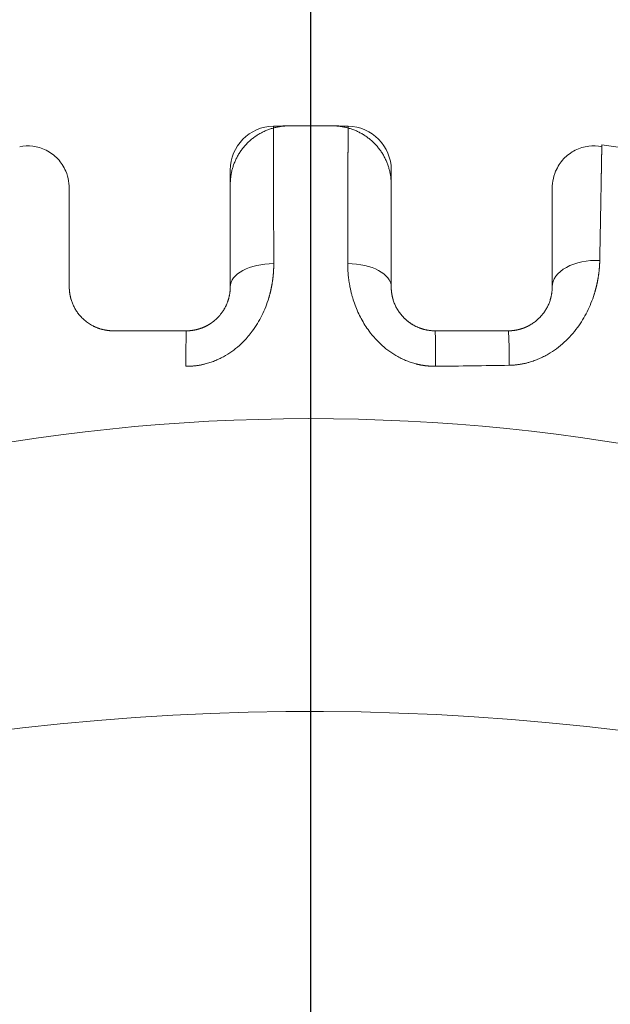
# Model space of a CAD drawing. Header units: millimetres. Extents: x 25069 to 61396, y 8621 to 21558.
# Tile 387 of 656: x 50053 to 50074, y 15471 to 15505. Entities that reach past the tile are written whole.
import ezdxf

# ---------------------------------------------------------------- set-up
doc = ezdxf.new("R2010")
doc.units = ezdxf.units.MM
doc.layers.add('10', color=7, linetype='Continuous')
doc.layers.add('dim', color=84, linetype='Continuous', lineweight=9)
doc.dimstyles.get("Standard").update_dxf_attribs({"dimtxt": 15, "dimasz": 5, "dimexe": 8, "dimexo": 5, "dimgap": 3, "dimtad": 0, "dimzin": 0, "dimdsep": 46, "dimtxsty": 'Standard', "dimblk": 'CLOSEDBLANK', "dimcen": 2, "dimclrd": 4, "dimclre": 3, "dimadec": 0, "dimazin": 0, "dimtfac": 1, "dimtofl": 0, "dimtmove": 0, "dimatfit": 3, "dimldrblk": 'CLOSEDBLANK', "dimfxl": 0, "dimtolj": 1, "dimtzin": 0, "dimarcsym": 0})

# ---------------------------------------------------------------- blocks, each defined once
blk = doc.blocks.new('_ClosedBlank')
at = {"color": 0, "linetype": 'ByBlock', "lineweight": -2}
for p, q in [((-1, 0.1667), (0, 0)), ((-1, 0.1667), (-1, -0.1667)), ((0, 0), (-1, -0.1667))]:
    blk.add_line(p, q, dxfattribs=at)
blk = doc.blocks.new('*D38')
at = {"layer": 'Defpoints', "color": 0, "lineweight": 18}
for p in [(50898.286, 15589.589), (50063.286, 15399.378), (50898.286, 15399.372)]:
    blk.add_point(p, dxfattribs=at)
at = {"layer": 'dim', "color": 3, "lineweight": -2}
for p, q in [((50063.286, 15419.378), (50063.286, 15609.589)), ((50898.286, 15419.372), (50898.286, 15609.589))]:
    blk.add_line(p, q, dxfattribs=at)
at = {"layer": 'dim', "color": 4, "lineweight": -3}
for p, q in [((50073.286, 15589.589), (50217.453, 15589.589)), ((50888.286, 15589.589), (50744.12, 15589.589))]:
    blk.add_line(p, q, dxfattribs=at)
at = {"layer": 'dim', "color": 4, "lineweight": -3, "xscale": 10, "yscale": 10, "zscale": 10, "rotation": 180}
blk.add_blockref('_ClosedBlank', (50063.286, 15589.589), dxfattribs=at)
at = {"layer": 'dim', "color": 4, "lineweight": -3, "xscale": 10, "yscale": 10, "zscale": 10}
blk.add_blockref('_ClosedBlank', (50898.286, 15589.589), dxfattribs=at)
at = {"layer": 'dim', "color": 0, "lineweight": 18, "insert": (50480.786, 15589.589), "char_height": 100, "attachment_point": 5}
blk.add_mtext('\\A1;835.00', dxfattribs=at)

msp = doc.modelspace()

# ---------------------------------------------------------------- linework, layer by layer
at = {"layer": '10', "color": 7, "linetype": 'Continuous', "lineweight": 15}
for centre, radius, start, end in [((50062.036, 15499.861), 1.5, 90.955, 180), ((50063.286, 15424.872), 76.5, 89.04503, 90.95497), ((50064.536, 15499.861), 1.5, 0, 89.045), ((50063.286, 15424.872), 76.5, 80.59957, 82.53041), ((50053.536, 15499.235), 1.5, 0, 26.1569), ((50073.036, 15499.235), 1.5, 153.8431, 180), ((50063.286, 15424.872), 66.5, 44.36729, 137.22783), ((50063.286, 15394.872), 86.5, 62.17714, 117.24272)]:
    msp.add_arc(centre, radius, start, end, dxfattribs=at)
for centre, major_axis, ratio, start_param, end_param in [((50073.036, 15495.872), (1.5, 0), 0.604221, 1.488012, 3.141593), ((50062.036, 15495.872), (1.5, 0), 0.530647, 1.580138, 3.141593), ((50064.536, 15495.872), (-1.5, 0), 0.530647, 3.141593, 4.703047), ((50059.036, 15492.872), (0, -1.5), 0.012208, 3.141593, 4.519489), ((50067.536, 15492.872), (0, -1.5), 0.012208, 1.763697, 3.141593), ((50070.036, 15492.872), (0, -1.5), 0.021824, 1.787214, 3.141593)]:
    msp.add_ellipse(centre, major_axis=major_axis, ratio=ratio, start_param=start_param, end_param=end_param, dxfattribs=at)
for points, weights in [([(50062.516, 15501.368), (50061.354, 15501.356), (50060.536, 15500.53), (50060.536, 15499.368)], [1, 0.807104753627, 0.807104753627, 1]), ([(50064.056, 15501.368), (50063.543, 15501.373), (50063.03, 15501.373), (50062.516, 15501.368)], [1, 0.999966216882, 0.999966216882, 1]), ([(50066.036, 15499.368), (50066.036, 15500.53), (50065.219, 15501.356), (50064.056, 15501.368)], [1, 0.807104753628, 0.807104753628, 1])]:
    msp.add_rational_spline(points, weights, degree=3, dxfattribs=at)
for points, knots in [([(50062.011, 15501.361), (50062.011, 15501.361), (50062.011, 15501.361), (50062.011, 15501.361), (50062.011, 15501.36), (50062.011, 15501.359), (50062.011, 15501.358), (50062.011, 15501.357), (50062.011, 15501.355), (50062.011, 15501.354), (50062.011, 15501.352), (50062.011, 15501.349), (50062.011, 15501.347), (50062.011, 15501.344), (50062.011, 15501.341), (50062.011, 15501.338), (50062.011, 15501.334), (50062.011, 15501.331), (50062.011, 15501.327), (50062.011, 15501.323), (50062.011, 15501.318), (50062.011, 15501.314), (50062.011, 15501.309), (50062.011, 15501.303), (50062.011, 15501.298), (50062.011, 15501.292), (50062.011, 15501.287), (50062.011, 15501.28), (50062.011, 15501.274), (50062.011, 15501.267), (50062.011, 15501.261), (50062.011, 15501.253), (50062.011, 15501.246), (50062.011, 15501.239), (50062.011, 15501.231), (50062.012, 15501.223), (50062.012, 15501.214), (50062.012, 15501.206), (50062.012, 15501.197), (50062.012, 15501.188), (50062.012, 15501.179), (50062.012, 15501.169), (50062.012, 15501.159), (50062.012, 15501.149), (50062.012, 15501.139), (50062.012, 15501.129), (50062.012, 15501.118), (50062.012, 15501.107), (50062.012, 15501.096), (50062.012, 15501.084), (50062.012, 15501.072), (50062.012, 15501.061), (50062.012, 15501.048), (50062.012, 15501.036), (50062.012, 15501.023), (50062.012, 15501.01), (50062.012, 15500.997), (50062.012, 15500.984), (50062.012, 15500.97), (50062.012, 15500.956), (50062.012, 15500.942), (50062.012, 15500.927), (50062.012, 15500.913), (50062.012, 15500.898), (50062.012, 15500.883), (50062.012, 15500.867), (50062.012, 15500.852), (50062.012, 15500.836), (50062.012, 15500.82), (50062.012, 15500.804), (50062.012, 15500.787), (50062.012, 15500.77), (50062.012, 15500.753), (50062.012, 15500.736), (50062.013, 15500.718), (50062.013, 15500.701), (50062.013, 15500.682), (50062.013, 15500.664), (50062.013, 15500.646), (50062.013, 15500.627), (50062.013, 15500.608), (50062.013, 15500.589), (50062.013, 15500.569), (50062.013, 15500.55), (50062.013, 15500.53), (50062.013, 15500.509), (50062.013, 15500.489), (50062.013, 15500.468), (50062.013, 15500.447), (50062.013, 15500.426), (50062.013, 15500.405), (50062.013, 15500.383), (50062.013, 15500.361), (50062.013, 15500.339), (50062.013, 15500.317), (50062.013, 15500.295), (50062.013, 15500.272), (50062.014, 15500.249), (50062.014, 15500.225), (50062.014, 15500.202), (50062.014, 15500.178), (50062.014, 15500.154), (50062.014, 15500.13), (50062.014, 15500.106), (50062.014, 15500.081), (50062.014, 15500.056), (50062.014, 15500.031), (50062.014, 15500.005), (50062.014, 15499.98), (50062.014, 15499.954), (50062.014, 15499.928), (50062.014, 15499.902), (50062.014, 15499.875), (50062.014, 15499.848), (50062.015, 15499.821), (50062.015, 15499.794), (50062.015, 15499.767), (50062.015, 15499.739), (50062.015, 15499.711), (50062.015, 15499.683), (50062.015, 15499.655), (50062.015, 15499.626), (50062.015, 15499.597), (50062.015, 15499.568), (50062.015, 15499.539), (50062.015, 15499.51), (50062.015, 15499.48), (50062.015, 15499.45), (50062.015, 15499.42), (50062.016, 15499.39), (50062.016, 15499.359), (50062.016, 15499.328), (50062.016, 15499.297), (50062.016, 15499.266), (50062.016, 15499.235), (50062.016, 15499.203), (50062.016, 15499.171), (50062.016, 15499.139), (50062.016, 15499.107), (50062.016, 15499.074), (50062.016, 15499.041), (50062.016, 15499.008), (50062.017, 15498.975), (50062.017, 15498.942), (50062.017, 15498.908), (50062.017, 15498.875), (50062.017, 15498.84), (50062.017, 15498.806), (50062.017, 15498.772), (50062.017, 15498.737), (50062.017, 15498.702), (50062.017, 15498.667), (50062.017, 15498.632), (50062.017, 15498.597), (50062.018, 15498.561), (50062.018, 15498.525), (50062.018, 15498.489), (50062.018, 15498.453), (50062.018, 15498.416), (50062.018, 15498.379), (50062.018, 15498.343), (50062.018, 15498.305), (50062.018, 15498.268), (50062.018, 15498.231), (50062.018, 15498.193), (50062.019, 15498.155), (50062.019, 15498.117), (50062.019, 15498.079), (50062.019, 15498.04), (50062.019, 15498.002), (50062.019, 15497.963), (50062.019, 15497.924), (50062.019, 15497.884), (50062.019, 15497.845), (50062.019, 15497.805), (50062.02, 15497.766), (50062.02, 15497.726), (50062.02, 15497.685), (50062.02, 15497.645), (50062.02, 15497.605), (50062.02, 15497.564), (50062.02, 15497.523), (50062.02, 15497.482), (50062.02, 15497.441), (50062.02, 15497.399), (50062.021, 15497.357), (50062.021, 15497.316), (50062.021, 15497.274), (50062.021, 15497.231), (50062.021, 15497.189), (50062.021, 15497.147), (50062.021, 15497.104), (50062.021, 15497.061), (50062.021, 15497.018), (50062.021, 15496.975), (50062.022, 15496.932), (50062.022, 15496.888), (50062.022, 15496.844), (50062.022, 15496.8), (50062.022, 15496.756), (50062.022, 15496.712), (50062.022, 15496.683), (50062.022, 15496.668)], [0, 0, 0, 0, 0.004817, 0.009636, 0.014457, 0.01928, 0.024104, 0.028931, 0.033759, 0.038589, 0.043421, 0.048254, 0.05309, 0.057927, 0.062767, 0.067608, 0.072451, 0.077295, 0.082142, 0.08699, 0.09184, 0.096693, 0.101546, 0.106402, 0.11126, 0.116119, 0.12098, 0.125844, 0.130708, 0.135575, 0.140444, 0.145314, 0.150186, 0.155061, 0.159937, 0.164814, 0.169694, 0.174575, 0.179459, 0.184344, 0.189231, 0.19412, 0.19901, 0.203903, 0.208797, 0.213693, 0.218591, 0.223491, 0.228393, 0.233296, 0.238201, 0.243109, 0.248018, 0.252928, 0.257841, 0.262756, 0.267672, 0.27259, 0.27751, 0.282432, 0.287356, 0.292281, 0.297209, 0.302138, 0.307069, 0.312002, 0.316937, 0.321873, 0.326812, 0.331752, 0.336694, 0.341638, 0.346584, 0.351531, 0.356481, 0.361432, 0.366385, 0.37134, 0.376297, 0.381255, 0.386216, 0.391178, 0.396142, 0.401108, 0.406076, 0.411046, 0.416017, 0.42099, 0.425966, 0.430943, 0.435921, 0.440902, 0.445885, 0.450869, 0.455855, 0.460843, 0.465833, 0.470825, 0.475818, 0.480814, 0.485811, 0.49081, 0.495811, 0.500813, 0.505818, 0.510824, 0.515833, 0.520843, 0.525855, 0.530868, 0.535884, 0.540901, 0.545921, 0.550942, 0.555965, 0.56099, 0.566016, 0.571045, 0.576075, 0.581107, 0.586141, 0.591177, 0.596215, 0.601254, 0.606295, 0.611339, 0.616384, 0.62143, 0.626479, 0.63153, 0.636582, 0.641636, 0.646692, 0.65175, 0.65681, 0.661871, 0.666935, 0.672, 0.677067, 0.682136, 0.687207, 0.692279, 0.697354, 0.70243, 0.707508, 0.712588, 0.71767, 0.722753, 0.727839, 0.732926, 0.738015, 0.743106, 0.748199, 0.753294, 0.75839, 0.763489, 0.768589, 0.773691, 0.778795, 0.7839, 0.789008, 0.794117, 0.799228, 0.804341, 0.809456, 0.814573, 0.819692, 0.824812, 0.829934, 0.835058, 0.840184, 0.845312, 0.850442, 0.855573, 0.860706, 0.865841, 0.870978, 0.876117, 0.881258, 0.8864, 0.891545, 0.896691, 0.901839, 0.906989, 0.91214, 0.917294, 0.922449, 0.927606, 0.932765, 0.937926, 0.943089, 0.948253, 0.95342, 0.958588, 0.963758, 0.96893, 0.974104, 0.979279, 0.984457, 0.989636, 0.994817, 1, 1, 1, 1]), ([(50064.55, 15496.668), (50064.55, 15496.683), (50064.55, 15496.712), (50064.55, 15496.756), (50064.551, 15496.8), (50064.551, 15496.844), (50064.551, 15496.888), (50064.551, 15496.932), (50064.551, 15496.975), (50064.551, 15497.018), (50064.551, 15497.061), (50064.551, 15497.104), (50064.551, 15497.147), (50064.552, 15497.189), (50064.552, 15497.231), (50064.552, 15497.274), (50064.552, 15497.316), (50064.552, 15497.357), (50064.552, 15497.399), (50064.552, 15497.441), (50064.552, 15497.482), (50064.552, 15497.523), (50064.553, 15497.564), (50064.553, 15497.605), (50064.553, 15497.645), (50064.553, 15497.685), (50064.553, 15497.726), (50064.553, 15497.766), (50064.553, 15497.805), (50064.553, 15497.845), (50064.553, 15497.884), (50064.553, 15497.924), (50064.553, 15497.963), (50064.554, 15498.002), (50064.554, 15498.04), (50064.554, 15498.079), (50064.554, 15498.117), (50064.554, 15498.155), (50064.554, 15498.193), (50064.554, 15498.231), (50064.554, 15498.268), (50064.554, 15498.305), (50064.554, 15498.343), (50064.555, 15498.379), (50064.555, 15498.416), (50064.555, 15498.453), (50064.555, 15498.489), (50064.555, 15498.525), (50064.555, 15498.561), (50064.555, 15498.597), (50064.555, 15498.632), (50064.555, 15498.667), (50064.555, 15498.702), (50064.555, 15498.737), (50064.555, 15498.772), (50064.556, 15498.806), (50064.556, 15498.84), (50064.556, 15498.875), (50064.556, 15498.908), (50064.556, 15498.942), (50064.556, 15498.975), (50064.556, 15499.008), (50064.556, 15499.041), (50064.556, 15499.074), (50064.556, 15499.107), (50064.556, 15499.139), (50064.556, 15499.171), (50064.557, 15499.203), (50064.557, 15499.235), (50064.557, 15499.266), (50064.557, 15499.297), (50064.557, 15499.328), (50064.557, 15499.359), (50064.557, 15499.39), (50064.557, 15499.42), (50064.557, 15499.45), (50064.557, 15499.48), (50064.557, 15499.51), (50064.557, 15499.539), (50064.557, 15499.568), (50064.557, 15499.597), (50064.558, 15499.626), (50064.558, 15499.655), (50064.558, 15499.683), (50064.558, 15499.711), (50064.558, 15499.739), (50064.558, 15499.767), (50064.558, 15499.794), (50064.558, 15499.821), (50064.558, 15499.848), (50064.558, 15499.875), (50064.558, 15499.902), (50064.558, 15499.928), (50064.558, 15499.954), (50064.558, 15499.98), (50064.558, 15500.005), (50064.558, 15500.031), (50064.559, 15500.056), (50064.559, 15500.081), (50064.559, 15500.106), (50064.559, 15500.13), (50064.559, 15500.154), (50064.559, 15500.178), (50064.559, 15500.202), (50064.559, 15500.225), (50064.559, 15500.249), (50064.559, 15500.272), (50064.559, 15500.295), (50064.559, 15500.317), (50064.559, 15500.339), (50064.559, 15500.361), (50064.559, 15500.383), (50064.559, 15500.405), (50064.559, 15500.426), (50064.559, 15500.447), (50064.559, 15500.468), (50064.56, 15500.489), (50064.56, 15500.509), (50064.56, 15500.53), (50064.56, 15500.55), (50064.56, 15500.569), (50064.56, 15500.589), (50064.56, 15500.608), (50064.56, 15500.627), (50064.56, 15500.646), (50064.56, 15500.664), (50064.56, 15500.682), (50064.56, 15500.701), (50064.56, 15500.718), (50064.56, 15500.736), (50064.56, 15500.753), (50064.56, 15500.77), (50064.56, 15500.787), (50064.56, 15500.804), (50064.56, 15500.82), (50064.56, 15500.836), (50064.56, 15500.852), (50064.56, 15500.867), (50064.56, 15500.883), (50064.56, 15500.898), (50064.56, 15500.913), (50064.56, 15500.927), (50064.56, 15500.942), (50064.561, 15500.956), (50064.561, 15500.97), (50064.561, 15500.984), (50064.561, 15500.997), (50064.561, 15501.01), (50064.561, 15501.023), (50064.561, 15501.036), (50064.561, 15501.048), (50064.561, 15501.061), (50064.561, 15501.072), (50064.561, 15501.084), (50064.561, 15501.096), (50064.561, 15501.107), (50064.561, 15501.118), (50064.561, 15501.129), (50064.561, 15501.139), (50064.561, 15501.149), (50064.561, 15501.159), (50064.561, 15501.169), (50064.561, 15501.179), (50064.561, 15501.188), (50064.561, 15501.197), (50064.561, 15501.206), (50064.561, 15501.214), (50064.561, 15501.223), (50064.561, 15501.231), (50064.561, 15501.239), (50064.561, 15501.246), (50064.561, 15501.253), (50064.561, 15501.261), (50064.561, 15501.267), (50064.561, 15501.274), (50064.561, 15501.28), (50064.561, 15501.287), (50064.561, 15501.292), (50064.561, 15501.298), (50064.561, 15501.303), (50064.561, 15501.309), (50064.561, 15501.314), (50064.561, 15501.318), (50064.561, 15501.323), (50064.561, 15501.327), (50064.561, 15501.331), (50064.561, 15501.334), (50064.561, 15501.338), (50064.561, 15501.341), (50064.561, 15501.344), (50064.561, 15501.347), (50064.561, 15501.349), (50064.561, 15501.352), (50064.561, 15501.354), (50064.561, 15501.355), (50064.561, 15501.357), (50064.561, 15501.358), (50064.561, 15501.359), (50064.561, 15501.36), (50064.561, 15501.361), (50064.561, 15501.361), (50064.561, 15501.361), (50064.561, 15501.361)], [0, 0, 0, 0, 0.005183, 0.010364, 0.015543, 0.020721, 0.025896, 0.03107, 0.036242, 0.041412, 0.04658, 0.051747, 0.056911, 0.062074, 0.067235, 0.072394, 0.077551, 0.082706, 0.08786, 0.093011, 0.098161, 0.103309, 0.108455, 0.1136, 0.118742, 0.123883, 0.129022, 0.134159, 0.139294, 0.144427, 0.149558, 0.154688, 0.159816, 0.164942, 0.170066, 0.175188, 0.180308, 0.185427, 0.190544, 0.195659, 0.200772, 0.205883, 0.210992, 0.2161, 0.221205, 0.226309, 0.231411, 0.236511, 0.24161, 0.246706, 0.251801, 0.256894, 0.261985, 0.267074, 0.272161, 0.277247, 0.28233, 0.287412, 0.292492, 0.29757, 0.302646, 0.307721, 0.312793, 0.317864, 0.322933, 0.328, 0.333065, 0.338129, 0.34319, 0.34825, 0.353308, 0.358364, 0.363418, 0.36847, 0.373521, 0.37857, 0.383616, 0.388661, 0.393705, 0.398746, 0.403785, 0.408823, 0.413859, 0.418893, 0.423925, 0.428955, 0.433984, 0.43901, 0.444035, 0.449058, 0.454079, 0.459099, 0.464116, 0.469132, 0.474145, 0.479157, 0.484167, 0.489176, 0.494182, 0.499187, 0.504189, 0.50919, 0.514189, 0.519186, 0.524182, 0.529175, 0.534167, 0.539157, 0.544145, 0.549131, 0.554115, 0.559098, 0.564079, 0.569057, 0.574034, 0.57901, 0.583983, 0.588954, 0.593924, 0.598892, 0.603858, 0.608822, 0.613784, 0.618745, 0.623703, 0.62866, 0.633615, 0.638568, 0.643519, 0.648469, 0.653416, 0.658362, 0.663306, 0.668248, 0.673188, 0.678127, 0.683063, 0.687998, 0.692931, 0.697862, 0.702791, 0.707719, 0.712644, 0.717568, 0.72249, 0.72741, 0.732328, 0.737244, 0.742159, 0.747072, 0.751982, 0.756891, 0.761799, 0.766704, 0.771607, 0.776509, 0.781409, 0.786307, 0.791203, 0.796097, 0.80099, 0.80588, 0.810769, 0.815656, 0.820541, 0.825425, 0.830306, 0.835186, 0.840063, 0.844939, 0.849814, 0.854686, 0.859556, 0.864425, 0.869292, 0.874156, 0.87902, 0.883881, 0.88874, 0.893598, 0.898454, 0.903307, 0.90816, 0.91301, 0.917858, 0.922705, 0.927549, 0.932392, 0.937233, 0.942073, 0.94691, 0.951746, 0.956579, 0.961411, 0.966241, 0.971069, 0.975896, 0.98072, 0.985543, 0.990364, 0.995183, 1, 1, 1, 1]), ([(50054.915, 15499.827), (50054.845, 15499.984), (50054.667, 15500.261), (50054.264, 15500.565), (50053.797, 15500.701), (50053.493, 15500.687), (50053.342, 15500.656)], [0, 0, 0, 0, 0.252362, 0.510468, 0.762759, 1, 1, 1, 1]), ([(50073.23, 15500.656), (50073.079, 15500.687), (50072.775, 15500.701), (50072.308, 15500.565), (50071.906, 15500.261), (50071.727, 15499.984), (50071.658, 15499.827)], [0, 0, 0, 0, 0.237083, 0.489335, 0.747501, 1, 1, 1, 1]), ([(50073.231, 15500.723), (50073.231, 15500.723), (50073.231, 15500.723), (50073.231, 15500.722), (50073.231, 15500.722), (50073.231, 15500.721), (50073.231, 15500.72), (50073.231, 15500.719), (50073.231, 15500.717), (50073.231, 15500.715), (50073.231, 15500.714), (50073.231, 15500.711), (50073.231, 15500.709), (50073.231, 15500.706), (50073.231, 15500.704), (50073.231, 15500.7), (50073.231, 15500.697), (50073.231, 15500.694), (50073.231, 15500.69), (50073.231, 15500.686), (50073.231, 15500.682), (50073.231, 15500.677), (50073.23, 15500.673), (50073.23, 15500.668), (50073.23, 15500.663), (50073.23, 15500.657), (50073.23, 15500.652), (50073.23, 15500.646), (50073.23, 15500.64), (50073.23, 15500.633), (50073.23, 15500.627), (50073.23, 15500.62), (50073.229, 15500.613), (50073.229, 15500.606), (50073.229, 15500.599), (50073.229, 15500.591), (50073.229, 15500.583), (50073.229, 15500.575), (50073.229, 15500.567), (50073.228, 15500.558), (50073.228, 15500.55), (50073.228, 15500.541), (50073.228, 15500.531), (50073.228, 15500.522), (50073.228, 15500.512), (50073.228, 15500.502), (50073.227, 15500.492), (50073.227, 15500.482), (50073.227, 15500.471), (50073.227, 15500.461), (50073.227, 15500.449), (50073.226, 15500.438), (50073.226, 15500.427), (50073.226, 15500.415), (50073.226, 15500.403), (50073.226, 15500.391), (50073.225, 15500.379), (50073.225, 15500.366), (50073.225, 15500.353), (50073.225, 15500.34), (50073.224, 15500.327), (50073.224, 15500.313), (50073.224, 15500.3), (50073.224, 15500.286), (50073.224, 15500.272), (50073.223, 15500.257), (50073.223, 15500.243), (50073.223, 15500.228), (50073.222, 15500.213), (50073.222, 15500.197), (50073.222, 15500.182), (50073.222, 15500.166), (50073.221, 15500.15), (50073.221, 15500.134), (50073.221, 15500.118), (50073.221, 15500.101), (50073.22, 15500.084), (50073.22, 15500.067), (50073.22, 15500.05), (50073.219, 15500.033), (50073.219, 15500.015), (50073.219, 15499.997), (50073.218, 15499.979), (50073.218, 15499.961), (50073.218, 15499.942), (50073.217, 15499.923), (50073.217, 15499.904), (50073.217, 15499.885), (50073.216, 15499.866), (50073.216, 15499.846), (50073.216, 15499.826), (50073.215, 15499.806), (50073.215, 15499.786), (50073.215, 15499.765), (50073.214, 15499.745), (50073.214, 15499.724), (50073.214, 15499.703), (50073.213, 15499.676), (50073.212, 15499.643), (50073.212, 15499.605), (50073.211, 15499.565), (50073.21, 15499.525), (50073.21, 15499.485), (50073.209, 15499.443), (50073.208, 15499.401), (50073.207, 15499.359), (50073.207, 15499.315), (50073.206, 15499.271), (50073.205, 15499.227), (50073.204, 15499.181), (50073.204, 15499.135), (50073.203, 15499.088), (50073.202, 15499.041), (50073.201, 15498.993), (50073.2, 15498.944), (50073.199, 15498.895), (50073.198, 15498.845), (50073.197, 15498.794), (50073.197, 15498.743), (50073.196, 15498.691), (50073.195, 15498.639), (50073.194, 15498.585), (50073.193, 15498.532), (50073.192, 15498.477), (50073.191, 15498.422), (50073.19, 15498.366), (50073.189, 15498.31), (50073.188, 15498.253), (50073.187, 15498.195), (50073.186, 15498.137), (50073.185, 15498.078), (50073.183, 15498.018), (50073.182, 15497.958), (50073.181, 15497.898), (50073.18, 15497.836), (50073.179, 15497.774), (50073.178, 15497.712), (50073.177, 15497.649), (50073.175, 15497.585), (50073.174, 15497.521), (50073.173, 15497.456), (50073.172, 15497.39), (50073.171, 15497.324), (50073.169, 15497.258), (50073.168, 15497.19), (50073.167, 15497.122), (50073.166, 15497.054), (50073.164, 15496.985), (50073.163, 15496.916), (50073.162, 15496.846), (50073.161, 15496.799), (50073.16, 15496.775)], [0, 0, 0, 0, 0.005172, 0.010344, 0.015517, 0.020691, 0.025865, 0.03104, 0.036216, 0.041392, 0.046569, 0.051747, 0.056925, 0.062104, 0.067283, 0.072464, 0.077644, 0.082826, 0.088008, 0.093191, 0.098375, 0.103559, 0.108744, 0.113929, 0.119115, 0.124302, 0.12949, 0.134678, 0.139867, 0.145057, 0.150247, 0.155438, 0.160629, 0.165822, 0.171015, 0.176209, 0.181403, 0.186598, 0.191794, 0.19699, 0.202187, 0.207385, 0.212584, 0.217783, 0.222983, 0.228184, 0.233385, 0.238587, 0.24379, 0.248994, 0.254198, 0.259403, 0.264608, 0.269815, 0.275022, 0.28023, 0.285438, 0.290647, 0.295857, 0.301068, 0.30628, 0.311492, 0.316705, 0.321918, 0.327132, 0.332348, 0.337563, 0.34278, 0.347997, 0.353215, 0.358434, 0.363653, 0.368874, 0.374095, 0.379316, 0.384539, 0.389762, 0.394986, 0.400211, 0.405436, 0.410662, 0.415889, 0.421117, 0.426345, 0.431575, 0.436805, 0.442035, 0.447267, 0.452499, 0.457732, 0.462966, 0.468201, 0.473436, 0.478672, 0.483909, 0.489146, 0.494385, 0.499624, 0.508828, 0.518041, 0.527263, 0.536494, 0.545734, 0.554984, 0.564242, 0.573509, 0.582786, 0.592071, 0.601365, 0.610669, 0.619982, 0.629303, 0.638634, 0.647974, 0.657323, 0.666682, 0.676049, 0.685425, 0.694811, 0.704206, 0.71361, 0.723023, 0.732445, 0.741876, 0.751317, 0.760766, 0.770225, 0.779693, 0.78917, 0.798657, 0.808152, 0.817657, 0.827171, 0.836694, 0.846227, 0.855768, 0.865319, 0.874879, 0.884448, 0.894027, 0.903614, 0.913211, 0.922818, 0.932433, 0.942058, 0.951692, 0.961335, 0.970987, 0.980649, 0.99032, 1, 1, 1, 1]), ([(50060.536, 15495.872), (50060.536, 15496.485), (50060.536, 15497.037), (50060.536, 15497.775), (50060.536, 15498.008), (50060.536, 15498.432), (50060.536, 15498.817), (50060.536, 15499.123), (50060.536, 15499.39), (50060.536, 15499.502), (50060.536, 15499.771), (50060.536, 15499.861), (50060.536, 15499.861)], [0, 0, 0, 0, 0.25, 0.25, 0.375, 0.375, 0.5, 0.625, 0.625, 0.75, 0.75, 1, 1, 1, 1]), ([(50066.036, 15499.861), (50066.036, 15499.861), (50066.036, 15499.771), (50066.036, 15499.502), (50066.036, 15499.39), (50066.036, 15499.123), (50066.036, 15498.817), (50066.036, 15498.432), (50066.036, 15498.008), (50066.036, 15497.775), (50066.036, 15497.037), (50066.036, 15496.485), (50066.036, 15495.872)], [0, 0, 0, 0, 0.25, 0.25, 0.375, 0.375, 0.5, 0.625, 0.625, 0.75, 0.75, 1, 1, 1, 1]), ([(50055.036, 15499.235), (50055.036, 15499.235), (50055.036, 15499.16), (50055.036, 15498.858), (50055.036, 15498.635), (50055.036, 15498.055), (50055.036, 15497.693), (50055.036, 15496.863), (50055.036, 15496.395), (50055.036, 15495.872)], [0, 0, 0, 0, 0.25, 0.25, 0.5, 0.5, 0.75, 0.75, 1, 1, 1, 1]), ([(50071.536, 15495.872), (50071.536, 15496.395), (50071.536, 15496.866), (50071.536, 15497.494), (50071.536, 15497.688), (50071.536, 15498.042), (50071.536, 15498.203), (50071.536, 15498.492), (50071.536, 15498.621), (50071.536, 15498.844), (50071.536, 15498.937), (50071.536, 15499.16), (50071.536, 15499.235), (50071.536, 15499.235)], [0, 0, 0, 0, 0.25, 0.25, 0.375, 0.375, 0.5, 0.5, 0.625, 0.625, 0.75, 0.75, 1, 1, 1, 1]), ([(50073.16, 15496.775), (50073.16, 15496.765), (50073.16, 15496.746), (50073.159, 15496.716), (50073.158, 15496.686), (50073.156, 15496.657), (50073.155, 15496.627), (50073.153, 15496.598), (50073.151, 15496.568), (50073.149, 15496.539), (50073.147, 15496.51), (50073.144, 15496.48), (50073.141, 15496.451), (50073.138, 15496.422), (50073.135, 15496.392), (50073.132, 15496.363), (50073.128, 15496.334), (50073.124, 15496.305), (50073.12, 15496.276), (50073.116, 15496.247), (50073.112, 15496.218), (50073.107, 15496.189), (50073.102, 15496.16), (50073.097, 15496.131), (50073.092, 15496.102), (50073.086, 15496.073), (50073.081, 15496.045), (50073.075, 15496.016), (50073.069, 15495.987), (50073.062, 15495.959), (50073.056, 15495.93), (50073.049, 15495.902), (50073.042, 15495.873), (50073.035, 15495.845), (50073.028, 15495.817), (50073.02, 15495.789), (50073.013, 15495.76), (50073.005, 15495.732), (50072.997, 15495.704), (50072.988, 15495.676), (50072.98, 15495.648), (50072.942, 15495.528), (50072.867, 15495.318), (50072.734, 15495.024), (50072.579, 15494.745), (50072.397, 15494.476), (50072.189, 15494.219), (50071.951, 15493.976), (50071.688, 15493.758), (50071.447, 15493.599), (50071.244, 15493.489), (50071.085, 15493.415), (50070.924, 15493.351), (50070.797, 15493.31), (50070.709, 15493.285), (50070.661, 15493.272), (50070.612, 15493.261), (50070.563, 15493.25), (50070.514, 15493.24), (50070.465, 15493.231), (50070.415, 15493.223), (50070.366, 15493.216), (50070.317, 15493.21), (50070.267, 15493.205), (50070.218, 15493.201), (50070.168, 15493.197), (50070.118, 15493.195), (50070.085, 15493.194), (50070.068, 15493.194)], [0, 0, 0, 0, 0.006616, 0.013211, 0.019785, 0.026338, 0.03287, 0.039382, 0.045874, 0.052345, 0.058797, 0.06523, 0.071643, 0.078036, 0.084411, 0.090768, 0.097105, 0.103425, 0.109726, 0.11601, 0.122276, 0.128524, 0.134756, 0.14097, 0.147168, 0.15335, 0.159515, 0.165664, 0.171798, 0.177916, 0.184018, 0.190106, 0.196179, 0.202237, 0.208281, 0.214311, 0.220328, 0.22633, 0.23232, 0.238296, 0.244259, 0.25021, 0.315509, 0.378706, 0.440195, 0.500398, 0.563569, 0.625207, 0.688319, 0.750071, 0.781842, 0.813211, 0.844311, 0.87528, 0.884314, 0.893314, 0.902283, 0.911226, 0.920146, 0.929046, 0.93793, 0.946803, 0.955667, 0.964527, 0.973387, 0.982249, 0.991119, 1, 1, 1, 1]), ([(50062.022, 15496.668), (50062.022, 15496.658), (50062.022, 15496.638), (50062.022, 15496.608), (50062.022, 15496.577), (50062.021, 15496.547), (50062.02, 15496.517), (50062.019, 15496.487), (50062.017, 15496.457), (50062.016, 15496.427), (50062.014, 15496.397), (50062.012, 15496.368), (50062.01, 15496.338), (50062.007, 15496.308), (50062.005, 15496.278), (50062.002, 15496.248), (50061.999, 15496.219), (50061.996, 15496.189), (50061.992, 15496.16), (50061.988, 15496.13), (50061.984, 15496.101), (50061.98, 15496.071), (50061.976, 15496.042), (50061.971, 15496.012), (50061.967, 15495.983), (50061.962, 15495.954), (50061.956, 15495.925), (50061.951, 15495.895), (50061.945, 15495.866), (50061.939, 15495.837), (50061.933, 15495.808), (50061.927, 15495.779), (50061.921, 15495.751), (50061.914, 15495.722), (50061.907, 15495.693), (50061.9, 15495.664), (50061.892, 15495.636), (50061.885, 15495.607), (50061.877, 15495.579), (50061.869, 15495.55), (50061.861, 15495.522), (50061.825, 15495.4), (50061.752, 15495.189), (50061.623, 15494.896), (50061.47, 15494.618), (50061.311, 15494.382), (50061.154, 15494.184), (50061.007, 15494.021), (50060.821, 15493.843), (50060.591, 15493.659), (50060.355, 15493.51), (50060.156, 15493.409), (50060.002, 15493.342), (50059.844, 15493.285), (50059.721, 15493.249), (50059.636, 15493.228), (50059.589, 15493.217), (50059.542, 15493.208), (50059.495, 15493.199), (50059.447, 15493.191), (50059.4, 15493.184), (50059.353, 15493.178), (50059.305, 15493.172), (50059.258, 15493.168), (50059.21, 15493.164), (50059.162, 15493.162), (50059.114, 15493.16), (50059.066, 15493.159), (50059.034, 15493.159), (50059.018, 15493.159)], [0, 0, 0, 0, 0.006609, 0.013196, 0.019763, 0.026309, 0.032834, 0.039339, 0.045825, 0.05229, 0.058737, 0.065164, 0.071572, 0.077962, 0.084333, 0.090687, 0.097023, 0.103341, 0.109642, 0.115926, 0.122193, 0.128445, 0.13468, 0.140899, 0.147103, 0.153292, 0.159465, 0.165625, 0.17177, 0.177901, 0.184018, 0.190122, 0.196212, 0.20229, 0.208356, 0.214409, 0.22045, 0.22648, 0.232499, 0.238506, 0.244503, 0.25049, 0.315492, 0.378506, 0.44001, 0.500509, 0.542763, 0.58433, 0.625425, 0.688291, 0.750082, 0.78172, 0.813043, 0.844191, 0.875309, 0.884281, 0.893228, 0.902154, 0.911063, 0.919959, 0.928844, 0.937723, 0.946599, 0.955476, 0.964358, 0.973247, 0.982148, 0.991065, 1, 1, 1, 1]), ([(50067.554, 15493.159), (50067.546, 15493.159), (50067.528, 15493.159), (50067.502, 15493.159), (50067.476, 15493.16), (50067.45, 15493.16), (50067.424, 15493.161), (50067.398, 15493.162), (50067.372, 15493.164), (50067.346, 15493.166), (50067.32, 15493.168), (50067.294, 15493.17), (50067.269, 15493.172), (50067.243, 15493.175), (50067.217, 15493.178), (50067.191, 15493.181), (50067.166, 15493.185), (50067.14, 15493.189), (50067.114, 15493.193), (50067.089, 15493.197), (50067.063, 15493.202), (50067.037, 15493.206), (50067.012, 15493.212), (50066.986, 15493.217), (50066.961, 15493.223), (50066.935, 15493.229), (50066.91, 15493.235), (50066.839, 15493.253), (50066.724, 15493.286), (50066.567, 15493.343), (50066.413, 15493.411), (50066.216, 15493.512), (50065.982, 15493.658), (50065.725, 15493.863), (50065.488, 15494.098), (50065.294, 15494.337), (50065.135, 15494.568), (50065.008, 15494.787), (50064.895, 15495.014), (50064.798, 15495.252), (50064.738, 15495.433), (50064.703, 15495.553), (50064.687, 15495.609), (50064.672, 15495.667), (50064.658, 15495.724), (50064.645, 15495.781), (50064.633, 15495.839), (50064.621, 15495.897), (50064.611, 15495.955), (50064.601, 15496.014), (50064.592, 15496.072), (50064.584, 15496.131), (50064.577, 15496.19), (50064.57, 15496.249), (50064.565, 15496.309), (50064.56, 15496.368), (50064.556, 15496.428), (50064.554, 15496.488), (50064.552, 15496.548), (50064.55, 15496.608), (50064.55, 15496.648), (50064.55, 15496.668)], [0, 0, 0, 0, 0.004854, 0.009702, 0.014545, 0.019382, 0.024216, 0.029045, 0.033872, 0.038696, 0.043518, 0.048338, 0.053158, 0.057978, 0.062797, 0.067618, 0.07244, 0.077265, 0.082092, 0.086922, 0.091756, 0.096594, 0.101438, 0.106286, 0.111141, 0.116003, 0.120872, 0.125748, 0.156764, 0.187816, 0.219048, 0.2506, 0.311646, 0.373066, 0.435723, 0.500426, 0.548682, 0.597518, 0.647196, 0.697965, 0.750064, 0.762021, 0.77402, 0.786065, 0.798157, 0.810298, 0.822493, 0.834741, 0.847047, 0.859413, 0.87184, 0.884331, 0.896889, 0.909515, 0.922211, 0.934981, 0.947826, 0.960749, 0.97375, 0.986833, 1, 1, 1, 1]), ([(50055.036, 15495.872), (50055.036, 15495.866), (50055.036, 15495.853), (50055.037, 15495.835), (50055.037, 15495.816), (50055.038, 15495.798), (50055.039, 15495.78), (50055.04, 15495.761), (50055.042, 15495.743), (50055.043, 15495.724), (50055.045, 15495.706), (50055.048, 15495.688), (50055.05, 15495.67), (50055.052, 15495.652), (50055.055, 15495.633), (50055.058, 15495.615), (50055.062, 15495.597), (50055.065, 15495.579), (50055.069, 15495.562), (50055.073, 15495.544), (50055.077, 15495.526), (50055.081, 15495.508), (50055.085, 15495.491), (50055.09, 15495.473), (50055.095, 15495.456), (50055.111, 15495.403), (50055.141, 15495.316), (50055.196, 15495.194), (50055.262, 15495.076), (50055.343, 15494.959), (50055.44, 15494.844), (50055.556, 15494.732), (50055.689, 15494.63), (50055.796, 15494.566), (50055.866, 15494.53), (50055.895, 15494.516), (50055.925, 15494.502), (50055.955, 15494.489), (50055.985, 15494.477), (50056.017, 15494.465), (50056.048, 15494.453), (50056.08, 15494.443), (50056.113, 15494.433), (50056.146, 15494.423), (50056.179, 15494.415), (50056.213, 15494.407), (50056.248, 15494.4), (50056.282, 15494.393), (50056.318, 15494.388), (50056.353, 15494.383), (50056.389, 15494.379), (50056.425, 15494.376), (50056.462, 15494.374), (50056.499, 15494.372), (50056.524, 15494.372), (50056.536, 15494.372)], [0, 0, 0, 0, 0.011375, 0.022663, 0.033864, 0.044979, 0.056008, 0.06695, 0.077807, 0.088579, 0.099265, 0.109866, 0.120383, 0.130815, 0.141164, 0.151428, 0.16161, 0.171708, 0.181723, 0.191656, 0.201507, 0.211276, 0.220964, 0.230571, 0.240098, 0.249544, 0.316076, 0.379765, 0.440802, 0.499403, 0.562778, 0.625281, 0.687301, 0.749235, 0.760587, 0.771985, 0.783431, 0.794927, 0.806475, 0.818077, 0.829736, 0.841453, 0.853231, 0.865072, 0.876977, 0.888949, 0.90099, 0.9131, 0.925284, 0.937541, 0.949874, 0.962285, 0.974775, 0.987346, 1, 1, 1, 1]), ([(50059.036, 15494.372), (50059.042, 15494.372), (50059.054, 15494.372), (50059.072, 15494.372), (50059.09, 15494.373), (50059.108, 15494.374), (50059.125, 15494.375), (50059.143, 15494.376), (50059.161, 15494.377), (50059.178, 15494.379), (50059.195, 15494.38), (50059.213, 15494.382), (50059.23, 15494.384), (50059.247, 15494.387), (50059.264, 15494.389), (50059.281, 15494.392), (50059.298, 15494.395), (50059.315, 15494.398), (50059.332, 15494.401), (50059.348, 15494.405), (50059.365, 15494.408), (50059.381, 15494.412), (50059.398, 15494.416), (50059.414, 15494.42), (50059.43, 15494.425), (50059.446, 15494.429), (50059.462, 15494.434), (50059.478, 15494.438), (50059.494, 15494.443), (50059.509, 15494.448), (50059.525, 15494.454), (50059.54, 15494.459), (50059.556, 15494.465), (50059.571, 15494.47), (50059.586, 15494.476), (50059.601, 15494.482), (50059.616, 15494.488), (50059.631, 15494.495), (50059.645, 15494.501), (50059.66, 15494.508), (50059.674, 15494.514), (50059.688, 15494.521), (50059.702, 15494.528), (50059.716, 15494.535), (50059.73, 15494.542), (50059.744, 15494.549), (50059.758, 15494.557), (50059.771, 15494.564), (50059.784, 15494.572), (50059.798, 15494.579), (50059.811, 15494.587), (50059.824, 15494.595), (50059.837, 15494.603), (50059.849, 15494.611), (50059.862, 15494.62), (50059.874, 15494.628), (50059.887, 15494.636), (50059.899, 15494.645), (50059.911, 15494.653), (50059.923, 15494.662), (50059.935, 15494.671), (50059.947, 15494.68), (50059.958, 15494.689), (50059.97, 15494.698), (50059.981, 15494.707), (50059.992, 15494.716), (50060.003, 15494.725), (50060.014, 15494.734), (50060.025, 15494.744), (50060.035, 15494.753), (50060.046, 15494.763), (50060.056, 15494.772), (50060.067, 15494.782), (50060.077, 15494.791), (50060.087, 15494.801), (50060.097, 15494.811), (50060.106, 15494.821), (50060.116, 15494.831), (50060.125, 15494.84), (50060.135, 15494.85), (50060.144, 15494.86), (50060.153, 15494.87), (50060.162, 15494.881), (50060.171, 15494.891), (50060.18, 15494.901), (50060.188, 15494.911), (50060.202, 15494.927), (50060.22, 15494.95), (50060.242, 15494.98), (50060.264, 15495.009), (50060.284, 15495.04), (50060.304, 15495.07), (50060.323, 15495.101), (50060.342, 15495.133), (50060.359, 15495.165), (50060.376, 15495.197), (50060.392, 15495.229), (50060.407, 15495.262), (50060.421, 15495.295), (50060.434, 15495.328), (50060.447, 15495.361), (50060.458, 15495.395), (50060.469, 15495.428), (50060.479, 15495.462), (50060.489, 15495.496), (50060.497, 15495.53), (50060.505, 15495.564), (50060.511, 15495.599), (50060.517, 15495.633), (50060.522, 15495.667), (50060.527, 15495.701), (50060.53, 15495.736), (50060.533, 15495.77), (50060.535, 15495.804), (50060.536, 15495.838), (50060.536, 15495.861), (50060.536, 15495.872)], [0, 0, 0, 0, 0.006576, 0.013131, 0.019665, 0.026179, 0.032671, 0.039144, 0.045596, 0.052027, 0.058439, 0.064831, 0.071203, 0.077555, 0.083888, 0.090202, 0.096496, 0.102772, 0.109028, 0.115266, 0.121485, 0.127686, 0.133869, 0.140033, 0.14618, 0.152308, 0.158419, 0.164513, 0.170589, 0.176648, 0.182691, 0.188716, 0.194725, 0.200717, 0.206694, 0.212654, 0.218598, 0.224526, 0.230439, 0.236336, 0.242219, 0.248086, 0.253938, 0.259776, 0.2656, 0.271409, 0.277204, 0.282985, 0.288752, 0.294506, 0.300247, 0.305975, 0.311689, 0.317391, 0.323081, 0.328758, 0.334423, 0.340076, 0.345718, 0.351348, 0.356967, 0.362575, 0.368172, 0.373758, 0.379334, 0.3849, 0.390456, 0.396002, 0.401538, 0.407066, 0.412584, 0.418093, 0.423594, 0.429086, 0.43457, 0.440046, 0.445514, 0.450975, 0.456429, 0.461875, 0.467315, 0.472748, 0.478175, 0.483596, 0.48901, 0.494419, 0.499823, 0.514995, 0.530272, 0.545661, 0.561167, 0.576794, 0.592549, 0.608435, 0.624459, 0.640624, 0.656936, 0.673399, 0.690017, 0.706795, 0.723737, 0.740846, 0.758127, 0.775584, 0.79322, 0.811039, 0.829045, 0.84724, 0.865628, 0.884212, 0.902995, 0.921981, 0.941171, 0.960569, 0.980178, 1, 1, 1, 1]), ([(50066.036, 15495.872), (50066.036, 15495.866), (50066.036, 15495.854), (50066.037, 15495.836), (50066.037, 15495.818), (50066.038, 15495.801), (50066.039, 15495.783), (50066.04, 15495.765), (50066.041, 15495.747), (50066.043, 15495.729), (50066.045, 15495.712), (50066.047, 15495.694), (50066.049, 15495.676), (50066.052, 15495.658), (50066.054, 15495.641), (50066.057, 15495.623), (50066.06, 15495.605), (50066.063, 15495.588), (50066.067, 15495.57), (50066.071, 15495.553), (50066.075, 15495.535), (50066.079, 15495.518), (50066.083, 15495.5), (50066.088, 15495.483), (50066.092, 15495.466), (50066.097, 15495.448), (50066.102, 15495.431), (50066.119, 15495.378), (50066.152, 15495.288), (50066.212, 15495.162), (50066.285, 15495.04), (50066.348, 15494.954), (50066.392, 15494.902), (50066.411, 15494.88), (50066.43, 15494.859), (50066.45, 15494.838), (50066.47, 15494.816), (50066.491, 15494.796), (50066.513, 15494.775), (50066.535, 15494.755), (50066.558, 15494.735), (50066.581, 15494.715), (50066.605, 15494.696), (50066.63, 15494.677), (50066.655, 15494.658), (50066.681, 15494.64), (50066.707, 15494.622), (50066.734, 15494.604), (50066.762, 15494.587), (50066.79, 15494.571), (50066.818, 15494.555), (50066.848, 15494.539), (50066.877, 15494.524), (50066.908, 15494.51), (50066.939, 15494.496), (50066.97, 15494.483), (50067.002, 15494.47), (50067.035, 15494.458), (50067.068, 15494.447), (50067.101, 15494.436), (50067.135, 15494.426), (50067.17, 15494.417), (50067.205, 15494.409), (50067.24, 15494.401), (50067.276, 15494.395), (50067.312, 15494.389), (50067.348, 15494.384), (50067.385, 15494.379), (50067.423, 15494.376), (50067.46, 15494.374), (50067.498, 15494.372), (50067.524, 15494.372), (50067.536, 15494.372)], [0, 0, 0, 0, 0.010431, 0.020793, 0.031086, 0.04131, 0.051466, 0.061553, 0.071573, 0.081525, 0.091411, 0.101229, 0.110982, 0.120668, 0.13029, 0.139846, 0.149338, 0.158765, 0.168129, 0.17743, 0.186667, 0.195843, 0.204957, 0.214009, 0.223, 0.231931, 0.240803, 0.249615, 0.314425, 0.377395, 0.438792, 0.498903, 0.510421, 0.521965, 0.533537, 0.545138, 0.556772, 0.568441, 0.580146, 0.59189, 0.603676, 0.615504, 0.627378, 0.639299, 0.65127, 0.663292, 0.675368, 0.6875, 0.699689, 0.711937, 0.724247, 0.73662, 0.749058, 0.761563, 0.774137, 0.786782, 0.799498, 0.812288, 0.825154, 0.838098, 0.85112, 0.864222, 0.877407, 0.890675, 0.904028, 0.917467, 0.930995, 0.944612, 0.958319, 0.972119, 0.986012, 1, 1, 1, 1]), ([(50070.036, 15494.372), (50070.042, 15494.372), (50070.053, 15494.372), (50070.07, 15494.372), (50070.087, 15494.373), (50070.104, 15494.373), (50070.121, 15494.374), (50070.137, 15494.375), (50070.154, 15494.376), (50070.17, 15494.378), (50070.187, 15494.379), (50070.203, 15494.381), (50070.22, 15494.383), (50070.236, 15494.385), (50070.252, 15494.387), (50070.268, 15494.39), (50070.284, 15494.392), (50070.3, 15494.395), (50070.316, 15494.398), (50070.332, 15494.401), (50070.347, 15494.404), (50070.363, 15494.408), (50070.378, 15494.411), (50070.394, 15494.415), (50070.409, 15494.419), (50070.424, 15494.423), (50070.439, 15494.427), (50070.454, 15494.431), (50070.469, 15494.436), (50070.484, 15494.44), (50070.499, 15494.445), (50070.513, 15494.45), (50070.528, 15494.455), (50070.542, 15494.46), (50070.557, 15494.465), (50070.571, 15494.47), (50070.585, 15494.476), (50070.599, 15494.481), (50070.613, 15494.487), (50070.627, 15494.493), (50070.64, 15494.499), (50070.654, 15494.505), (50070.667, 15494.511), (50070.681, 15494.517), (50070.694, 15494.524), (50070.707, 15494.53), (50070.72, 15494.537), (50070.77, 15494.563), (50070.853, 15494.611), (50070.962, 15494.69), (50071.062, 15494.775), (50071.151, 15494.866), (50071.234, 15494.966), (50071.309, 15495.075), (50071.376, 15495.193), (50071.431, 15495.315), (50071.463, 15495.407), (50071.481, 15495.47), (50071.49, 15495.502), (50071.498, 15495.535), (50071.505, 15495.568), (50071.512, 15495.601), (50071.517, 15495.634), (50071.522, 15495.668), (50071.527, 15495.702), (50071.53, 15495.736), (50071.533, 15495.77), (50071.535, 15495.804), (50071.536, 15495.838), (50071.536, 15495.86), (50071.536, 15495.872)], [0, 0, 0, 0, 0.00577, 0.011523, 0.017259, 0.022978, 0.02868, 0.034365, 0.040034, 0.045686, 0.051322, 0.056943, 0.062547, 0.068136, 0.073709, 0.079267, 0.084809, 0.090337, 0.09585, 0.101348, 0.106831, 0.112301, 0.117756, 0.123197, 0.128625, 0.134039, 0.139439, 0.144827, 0.150201, 0.155563, 0.160912, 0.166248, 0.171572, 0.176885, 0.182185, 0.187474, 0.192751, 0.198017, 0.203272, 0.208516, 0.213749, 0.218972, 0.224185, 0.229388, 0.234581, 0.239764, 0.244938, 0.250103, 0.299623, 0.349145, 0.398873, 0.449009, 0.499749, 0.558421, 0.619541, 0.683327, 0.749971, 0.767501, 0.785306, 0.80339, 0.821754, 0.840402, 0.859334, 0.878553, 0.898062, 0.917861, 0.937953, 0.958339, 0.979021, 1, 1, 1, 1])]:
    msp.add_open_spline(points, degree=3, knots=knots, dxfattribs=at)
for points in [[(50056.536, 15494.372), (50057.37, 15494.372), (50058.203, 15494.372), (50059.036, 15494.372)], [(50067.536, 15494.372), (50068.37, 15494.372), (50069.203, 15494.372), (50070.036, 15494.372)], [(50070.068, 15493.194), (50069.23, 15493.18), (50068.392, 15493.168), (50067.554, 15493.159)]]:
    msp.add_open_spline(points, degree=3, dxfattribs=at)

# ---------------------------------------------------------------- dimensions: what is measured, and where the dimension line sits
at = {"layer": 'dim', "lineweight": 18}
dim = msp.add_linear_dim(base=(50898.286, 15589.589), p1=(50063.286, 15399.378), p2=(50898.286, 15399.372), dimstyle='Standard', override={"dimscale": 2, "dimtxt": 50, "dimexe": 10, "dimexo": 10, "dimgap": 15, "dimlwd": 65533}, dxfattribs=at)
dim.commit()
dim.dimension.update_dxf_attribs({"geometry": '*D38', "text_midpoint": (50480.786, 15589.589)})

doc.saveas('drawing.dxf')
